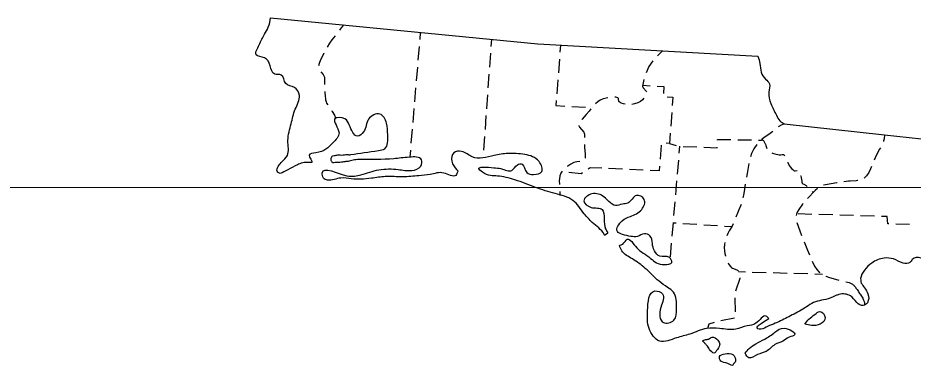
# Model space of a CAD drawing. Extents: x 408847 to 817539, y 923858 to 1151780.
# Drawn here: x 624346 to 640462, y 966094 to 972365 of the extents above; entities that cross this region are included whole.
import ezdxf

# ---------------------------------------------------------------- set-up
doc = ezdxf.new("R2010")
doc.units = 0
doc.layers.add('Map Information Text and Cells', color=7, linetype='Continuous')
doc.layers.add('Quad Borders', color=7, linetype='Continuous')

msp = doc.modelspace()

# ---------------------------------------------------------------- linework, layer by layer
at = {"layer": 'Map Information Text and Cells'}
for p, q in [((628896, 972365), (633708, 971895)), ((633708, 971895), (637669, 971673)), ((638144, 970458), (639950, 970261)), ((639950, 970261), (640894, 970159)), ((634908, 968455), (634966, 968494))]:
    msp.add_line(p, q, dxfattribs=at)
for points in [[(630215, 972236), (630197, 972219), (630164, 972183), (630148, 972164), (630133, 972142)], [(631591, 972101), (631581, 971977)], [(630057, 972043), (630056, 972042), (629995, 971969), (629954, 971911), (629914, 971839)], [(632870, 971976), (632862, 971852)], [(631570, 971852), (631549, 971603)], [(634114, 971872), (634104, 971747)], [(629854, 971729), (629852, 971726), (629792, 971608), (629768, 971546), (629756, 971500)], [(632853, 971727), (632835, 971478)], [(634095, 971623), (634076, 971373)], [(635952, 971769), (635860, 971684)], [(631539, 971479), (631518, 971229)], [(635778, 971591), (635707, 971489), (635656, 971374)], [(629800, 971392), (629841, 971347), (629856, 971323), (629860, 971311), (629863, 971298), (629865, 971265), (629866, 971232), (629868, 971163)], [(632826, 971353), (632809, 971104)], [(634066, 971249), (634047, 970999)], [(635615, 971256), (635607, 971225), (635593, 971134), (635593, 971130), (635595, 971121), (635602, 971104), (635657, 971043), (635661, 971032)], [(635603, 971151), (635727, 971143)], [(635852, 971135), (635975, 971128), (635966, 971002)], [(629873, 971039), (629873, 971034), (629879, 970943), (629881, 970920), (629886, 970887), (629894, 970854), (629903, 970830), (629923, 970797)], [(631507, 971105), (631486, 970856)], [(632800, 970979), (632782, 970729)], [(634038, 970875), (634031, 970787), (634192, 970778)], [(634968, 970924), (634936, 970919), (634882, 970905), (634831, 970884), (634785, 970854), (634747, 970819)], [(635277, 970814), (635248, 970819), (635207, 970832), (635171, 970854), (635165, 970862), (635162, 970871), (635160, 970882), (635158, 970904), (635157, 970912), (635152, 970922), (635144, 970928), (635126, 970934), (635108, 970937), (635098, 970938), (635092, 970938)], [(635616, 970919), (635592, 970887), (635556, 970859), (635504, 970834), (635449, 970816), (635420, 970810), (635401, 970807)], [(636033, 970942), (636136, 970935), (636126, 970789)], [(629995, 970695), (630005, 970680), (630044, 970613), (630051, 970595), (630055, 970582), (630056, 970572), (630057, 970565), (630057, 970562), (630056, 970552), (630054, 970543)], [(631475, 970731), (631454, 970482)], [(634317, 970771), (634567, 970758)], [(634663, 970726), (634628, 970686), (634579, 970627), (634506, 970542), (634501, 970536)], [(634692, 970751), (634692, 970751)], [(636118, 970664), (636100, 970415)], [(632773, 970605), (632756, 970355)], [(631444, 970358), (631423, 970108)], [(634444, 970426), (634445, 970418), (634455, 970395), (634532, 970306), (634543, 970285), (634546, 970274), (634548, 970263), (634548, 970237), (634548, 970225), (634548, 970212), (634548, 970210)], [(638144, 970458), (638115, 970447), (638087, 970433), (638034, 970400)], [(632747, 970231), (632729, 969981)], [(636091, 970290), (636079, 970104), (636015, 970107)], [(636941, 970162), (636941, 970175), (637179, 970172)], [(637304, 970170), (637554, 970166)], [(637679, 970164), (637732, 970164), (637736, 970167), (637741, 970168), (637744, 970168), (637749, 970168), (637758, 970163), (637767, 970155), (637783, 970132), (637801, 970099), (637806, 970089), (637813, 970068), (637817, 970046), (637821, 970030), (637827, 970014), (637828, 970013)], [(637940, 970318), (637863, 970264), (637780, 970210), (637744, 970182), (637736, 970174)], [(639950, 970261), (639939, 970187), (639931, 970150), (639927, 970139)], [(634547, 970085), (634547, 970075), (634548, 970062), (634549, 970033), (634557, 969916), (634559, 969895), (634559, 969878), (634559, 969866), (634559, 969857), (634559, 969843), (634558, 969836)], [(635927, 970070), (635908, 969821)], [(636079, 970104), (636198, 970069)], [(636257, 970052), (636246, 969927)], [(636321, 970049), (636571, 970040)], [(636696, 970036), (636935, 970027), (636935, 970037)], [(637649, 970084), (637648, 970083), (637596, 970007), (637555, 969924), (637535, 969863)], [(639873, 970026), (639860, 970000), (639798, 969888), (639762, 969803)], [(631412, 969984), (631401, 969854)], [(637922, 969934), (637933, 969929), (637971, 969917), (638049, 969898), (638055, 969897), (638058, 969897), (638062, 969897), (638068, 969897), (638081, 969899), (638108, 969903), (638113, 969904), (638118, 969904), (638122, 969904), (638129, 969903), (638137, 969899), (638144, 969893), (638154, 969878)], [(634462, 969778), (634407, 969774), (634381, 969769), (634357, 969761), (634301, 969731), (634248, 969696), (634235, 969687)], [(635899, 969696), (635892, 969608), (635730, 969616)], [(636236, 969803), (636215, 969553)], [(637505, 969742), (637473, 969563), (637462, 969496)], [(638208, 969765), (638210, 969761), (638234, 969708), (638251, 969680), (638273, 969655), (638297, 969632), (638324, 969613), (638328, 969611), (638333, 969610), (638336, 969609), (638337, 969609), (638342, 969610), (638377, 969618)], [(639715, 969687), (639697, 969645), (639665, 969582), (639626, 969522), (639582, 969478)], [(634144, 969602), (634121, 969569), (634103, 969519), (634094, 969464), (634093, 969435), (634096, 969363)], [(634510, 969572), (634488, 969557), (634267, 969582)], [(634856, 969657), (634649, 969666), (634614, 969642)], [(635231, 969639), (634981, 969651)], [(635605, 969622), (635356, 969633)], [(638438, 969523), (638440, 969518), (638447, 969486), (638451, 969454), (638457, 969422), (638461, 969406), (638467, 969391), (638472, 969383), (638479, 969377), (638498, 969368), (638518, 969360), (638527, 969355), (638535, 969349), (638558, 969326)], [(636204, 969429), (636183, 969180)], [(637441, 969373), (637420, 969240), (637408, 969170), (637399, 969126)], [(639094, 969394), (639092, 969394), (638884, 969359), (638849, 969350)], [(639467, 969435), (639464, 969434), (639437, 969432), (639328, 969425), (639301, 969423), (639218, 969411)], [(634102, 969238), (634104, 969197), (634103, 969169)], [(638740, 969290), (638697, 969258), (638563, 969114)], [(638645, 969236), (638664, 969212)], [(636173, 969055), (636151, 968806)], [(637364, 969006), (637325, 968910), (637299, 968847), (637271, 968775)], [(638481, 969020), (638473, 969010), (638404, 968916), (638378, 968867), (638364, 968829), (638358, 968805)], [(638642, 968826), (638392, 968834)], [(639017, 968816), (638767, 968823)], [(639392, 968805), (639142, 968812)], [(639767, 968794), (639517, 968801)], [(640025, 968658), (640010, 968659), (639997, 968787), (639892, 968790)], [(636141, 968681), (636120, 968432)], [(636194, 968666), (636140, 968669)], [(636568, 968642), (636318, 968658)], [(636942, 968618), (636693, 968634)], [(637191, 968602), (637067, 968610)], [(637224, 968659), (637203, 968616), (637150, 968528), (637125, 968483), (637106, 968439)], [(638371, 968683), (638422, 968528), (638454, 968446)], [(640400, 968643), (640150, 968653)], [(636109, 968308), (636088, 968059)], [(637073, 968318), (637067, 968282), (637064, 968257), (637063, 968244), (637063, 968232), (637063, 968225), (637063, 968213), (637065, 968187), (637067, 968162), (637074, 968121), (637083, 968081), (637086, 968071)], [(638499, 968330), (638561, 968181), (638595, 968099)], [(637130, 967955), (637146, 967926), (637178, 967880), (637192, 967868), (637209, 967858), (637286, 967830), (637302, 967820), (637315, 967807), (637317, 967804)], [(638646, 967985), (638690, 967894), (638728, 967836), (638773, 967785), (638782, 967778)], [(637318, 967796), (637443, 967792)], [(637568, 967788), (637818, 967781)], [(637943, 967777), (638193, 967770)], [(638318, 967766), (638568, 967759)], [(638692, 967755), (638831, 967751)], [(637340, 967682), (637341, 967670), (637264, 967445)], [(638889, 967714), (638889, 967713), (638955, 967689), (639021, 967669), (639128, 967640)], [(639249, 967611), (639312, 967601)], [(637255, 967322), (637259, 967072)], [(637249, 966956), (637003, 966909)], [(636882, 966878), (636784, 966849), (636758, 966771)]]:
    msp.add_lwpolyline(points, dxfattribs=at)
for points in [[(629065, 969560), (629023, 969586), (629086, 969761), (629197, 969888), (629208, 970157), (629266, 970458), (629340, 970722), (629414, 970970), (629324, 971113), (629171, 971182), (629086, 971335), (628970, 971351), (628886, 971504), (628785, 971646), (628637, 971699), (628690, 971879), (628785, 972069), (628854, 972196), (628896, 972365)], [(637669, 971673), (637706, 971541), (637727, 971388), (637806, 971261), (637875, 971176), (637864, 971028), (637901, 970822), (638002, 970611), (638065, 970511), (638144, 970458)], [(630340, 969903), (630840, 969977), (630951, 970009), (631004, 970257), (630982, 970469), (630862, 970632), (630660, 970542), (630570, 970310), (630460, 970236), (630312, 970437), (630232, 970548), (630053, 970548), (630127, 970294), (630021, 970120), (629710, 969935), (629588, 969893), (629636, 969761), (629588, 969761), (629377, 969719), (629208, 969629), (629065, 969560)], [(632266, 969613), (632229, 969528), (632012, 969571), (631769, 969544), (631563, 969523), (631278, 969502), (630961, 969507), (630713, 969476), (630523, 969460), (630349, 969465), (630158, 969481), (629921, 969444), (629847, 969481), (629826, 969571), (630269, 969523), (630523, 969539), (630845, 969629), (631194, 969634), (631437, 969618), (631600, 969697), (631611, 969808), (631394, 969856), (631114, 969829), (630460, 969814)], [(630460, 969814), (630405, 969806), (630356, 969798), (630312, 969784), (630266, 969780), (630209, 969770), (630171, 969766), (630114, 969760), (630056, 969758), (630012, 969754), (629997, 969776), (629985, 969794), (629985, 969822), (629987, 969836), (629997, 969863), (630018, 969879), (630058, 969889), (630120, 969897), (630175, 969895), (630225, 969901), (630278, 969903), (630306, 969901), (630340, 969903)], [(634908, 968455), (634901, 968467), (634685, 968683), (634542, 968836), (634336, 969079), (634019, 969201), (633666, 969312), (633291, 969449), (632982, 969516), (632711, 969585), (632646, 969660), (632704, 969676), (632917, 969665), (633042, 969650), (633238, 969618), (633338, 969719), (633423, 969729), (633507, 969581), (633629, 969544), (633776, 969597), (633729, 969777), (633475, 969903), (633164, 969924), (632921, 969888), (632525, 969861), (632335, 969961), (632192, 969935), (632160, 969782), (632245, 969634), (632266, 969613)], [(635176, 968266), (635234, 968292), (635313, 968377), (635488, 968224), (635604, 968129), (635736, 968034), (635842, 967954), (635984, 967923), (636116, 967960), (636074, 968049), (635905, 968071), (635805, 968171), (635768, 968303), (635725, 968440), (635625, 968477), (635498, 968430), (635382, 968430), (635229, 968467), (635139, 968520), (635224, 968710), (635372, 968789), (635577, 968916), (635620, 969095), (635482, 969169), (635324, 969027), (635229, 969011), (635107, 968984), (634986, 969058), (634901, 969138), (634680, 969196), (634537, 969069), (634664, 968953), (634864, 968916), (634901, 968747), (634926, 968565), (634966, 968494)], [(637863, 966949), (637817, 966993), (637632, 966866), (637474, 966819), (637268, 966761), (636977, 966771), (636745, 966771), (636444, 966671), (636201, 966602), (635900, 966544), (635710, 966771), (635683, 967094), (635815, 967447), (635952, 967395), (635921, 967152), (635968, 966877), (636153, 966919), (636201, 967130), (636148, 967426), (636042, 967511), (635889, 967622), (635641, 967854), (635408, 968023), (635218, 968171), (635176, 968266)], [(642190, 966576), (642100, 966761), (642048, 966919), (641921, 967083), (641678, 967336), (641424, 967569), (641261, 967674), (641123, 967770), (640965, 967854), (640796, 967949), (640447, 968013), (640405, 967960), (640283, 967949), (640109, 968023), (639940, 968039), (639718, 967949), (639586, 967822), (639518, 967669), (639528, 967590)], [(639528, 967590), (639586, 967505), (639650, 967395), (639639, 967236), (639565, 967183), (639449, 967241), (639333, 967358), (639127, 967384), (639069, 967363), (638889, 967294), (638741, 967263), (638477, 967120), (638224, 966983), (637981, 966866), (637843, 966808), (637722, 966761), (637669, 966766), (637863, 966949)], [(639312, 967601), (639359, 967577), (639404, 967538), (639443, 967487), (639488, 967422), (639533, 967351), (639572, 967281), (639585, 967229), (639594, 967204)], [(638514, 966851), (638636, 966824), (638789, 966851), (638879, 966967), (638783, 967078), (638694, 967025), (638588, 966940), (638514, 966851)], [(637437, 966328), (637505, 966243), (637664, 966301), (637817, 966359), (637975, 966481), (638118, 966544), (638229, 966613), (638329, 966660), (638144, 966777), (637975, 966703), (637791, 966581), (637632, 966497), (637511, 966412), (637437, 966328)], [(636671, 966544), (636713, 966507), (636745, 966470), (636798, 966396), (636877, 966328), (636940, 966396), (636982, 966491), (636945, 966560), (636845, 966618), (636782, 966581), (636724, 966571), (636671, 966544)], [(637077, 966317), (636977, 966264), (636998, 966185), (637125, 966143), (637215, 966111), (637231, 966132), (637262, 966180), (637215, 966301), (637077, 966317)]]:
    msp.add_spline(points, degree=3, dxfattribs=at)
at = {"layer": 'Quad Borders'}
msp.add_line((656229, 969294), (615526, 969314), dxfattribs=at)

doc.saveas('drawing.dxf')
